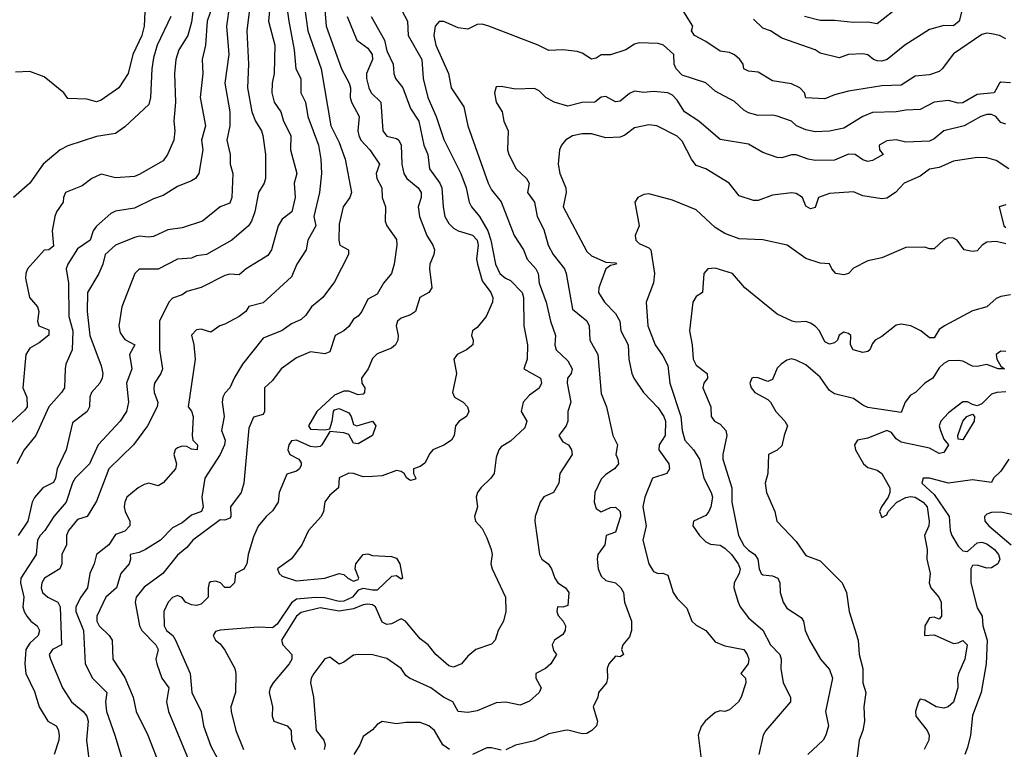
# Model space of a CAD drawing. Header units: metres. Extents: x -46681 to -43747, y -240911 to -237677.
# Tile 728 of 1056: x -45966 to -45863, y -238448 to -238372. Entities that reach past the tile are written whole.
import ezdxf

# ---------------------------------------------------------------- set-up
doc = ezdxf.new("R2010")
doc.units = ezdxf.units.M
doc.layers.add('CONTOUR_INDEX', color=1, linetype='Continuous')
doc.layers.add('CONTOUR_INTER', color=3, linetype='Continuous')

msp = doc.modelspace()

# ---------------------------------------------------------------- linework, layer by layer
at = {"layer": 'CONTOUR_INDEX'}
for points, elevation in [([(-45939.75, -238369.02), (-45940.03, -238372.02), (-45939.37, -238374.52), (-45939.44, -238377.52), (-45939.64, -238378.52), (-45939.66, -238379.52), (-45939.42, -238380.52), (-45938.74, -238381.52), (-45938.44, -238382.52), (-45937.68, -238384.02), (-45937.71, -238385.52), (-45937.06, -238388.02), (-45937.34, -238389.02), (-45937.23, -238390.52), (-45937.58, -238392.02), (-45938.6, -238392.8), (-45939, -238393.52), (-45939.7, -238396.02), (-45940.1, -238396.63), (-45942.36, -238398.02), (-45943.1, -238398.64), (-45944.1, -238398.59), (-45944.6, -238398.71), (-45947.1, -238399.98), (-45948.6, -238400.39), (-45949.1, -238400.77), (-45950.1, -238401.12), (-45950.51, -238401.52), (-45951.47, -238403.52), (-45951.47, -238406.52), (-45951.17, -238408.52), (-45951.35, -238409.02), (-45951.99, -238410.02), (-45952.08, -238410.52), (-45952.05, -238411.02), (-45951.64, -238412.02), (-45951.72, -238412.52), (-45952.74, -238414.52), (-45954.22, -238416.52), (-45956.8, -238419.02), (-45958.1, -238422.41), (-45959.07, -238424.02), (-45960.1, -238424.37), (-45961.02, -238425.52), (-45961.24, -238426.02), (-45961.24, -238427.02), (-45961.73, -238428.02), (-45961.74, -238429.02), (-45961.93, -238429.52), (-45963.55, -238430.52), (-45963.84, -238431.02), (-45963.91, -238431.52), (-45963.75, -238432.02), (-45963.19, -238432.52), (-45962.14, -238433.02), (-45961.92, -238433.52), (-45961.77, -238437.52), (-45962.7, -238438.02), (-45963.06, -238438.52), (-45962.93, -238439.02), (-45961.67, -238442.02), (-45960.72, -238443.52), (-45959.5, -238444.52), (-45959.1, -238445.02), (-45958.95, -238445.52), (-45959.13, -238447.52), (-45958.89, -238449.52)], 110), ([(-45867.09, -238370.52), (-45867.5, -238372.02), (-45868.1, -238372.49), (-45869.1, -238372.45), (-45870.6, -238372.9), (-45873.19, -238374.52), (-45875.06, -238376.02), (-45875.6, -238376.2), (-45876.1, -238376.18), (-45876.49, -238376.02), (-45877.1, -238375.53), (-45877.6, -238375.43), (-45879.1, -238375.52), (-45880.1, -238375.85), (-45882.1, -238375.37), (-45882.63, -238375.02), (-45886.1, -238373.8), (-45887.31, -238373.02), (-45888.1, -238372.75), (-45889.1, -238371.8)], 105), ([(-45950.28, -238371.52), (-45951.71, -238374.52), (-45952.1, -238375.86), (-45952.28, -238377.02), (-45952.42, -238380.02), (-45952.6, -238380.76), (-45955.1, -238383.11), (-45956.1, -238383.81), (-45958.1, -238384.14), (-45961.1, -238385.12), (-45961.89, -238385.52), (-45963.68, -238387.02), (-45965.1, -238389.02), (-45966.82, -238390.52)], 115), ([(-45929.23, -238371.52), (-45927.86, -238374.02), (-45927.6, -238375.11), (-45926.92, -238376.52), (-45926.88, -238377.52), (-45926.68, -238378.02), (-45925.93, -238379.02), (-45925.1, -238381.18), (-45924.23, -238382.52), (-45923.73, -238385.02), (-45923.29, -238386.02), (-45923.12, -238387.52), (-45922.02, -238389.02), (-45921.81, -238389.52), (-45921.69, -238391.52), (-45921.5, -238392.52), (-45921.1, -238393.25), (-45920.6, -238393.76), (-45920.1, -238394.03), (-45918.6, -238394.49), (-45918.1, -238395), (-45918.01, -238395.52), (-45918.18, -238397.02), (-45918.09, -238397.52), (-45917.6, -238399.29), (-45916.66, -238400.52), (-45916.45, -238401.02), (-45916.49, -238401.52), (-45917.15, -238403.02), (-45918.1, -238404.17), (-45918.61, -238404.52), (-45918.7, -238405.02), (-45918.52, -238405.52), (-45918.55, -238406.02), (-45919.22, -238406.52), (-45920.23, -238407.02), (-45920.56, -238407.52), (-45920.29, -238409.02), (-45920.72, -238411.02), (-45920.48, -238411.52), (-45919.6, -238412.04), (-45919.11, -238412.52), (-45918.97, -238413.02), (-45919.23, -238413.52), (-45919.99, -238414.02), (-45920.38, -238414.52), (-45920.54, -238415.52), (-45920.82, -238416.02), (-45921.6, -238416.53), (-45922.77, -238417.02), (-45923.1, -238417.42), (-45923.6, -238418.43), (-45924.1, -238418.77), (-45924.79, -238419.02), (-45924.79, -238419.52), (-45924.54, -238420.02), (-45924.6, -238420.1), (-45925.1, -238420.27), (-45925.51, -238420.02), (-45925.78, -238419.52), (-45926.1, -238419.3), (-45926.6, -238419.22), (-45928.1, -238419.77), (-45929.1, -238419.85), (-45930.1, -238419.87), (-45931.1, -238419.51), (-45931.6, -238419.5), (-45932.6, -238419.99), (-45932.69, -238421.02), (-45933.6, -238421.81), (-45934.1, -238422.48), (-45934.24, -238423.52), (-45934.5, -238424.02), (-45935.84, -238425.52), (-45936.52, -238427.02), (-45937.6, -238428.5), (-45939.09, -238429.52), (-45938.91, -238430.02), (-45938.6, -238430.32), (-45937.1, -238430.79), (-45934.1, -238430.5), (-45932.6, -238430.02), (-45932.1, -238430.13), (-45931.71, -238430.52), (-45931.1, -238430.83), (-45930.6, -238430.65), (-45930.55, -238430.52), (-45930.93, -238429.52), (-45930.85, -238429.02), (-45930.1, -238428.03), (-45929.6, -238427.97), (-45929.1, -238428.13), (-45927.1, -238428.25), (-45926.6, -238428.42), (-45926.22, -238429.02), (-45925.96, -238430.52), (-45926.1, -238430.61), (-45926.6, -238430.26), (-45927.1, -238430.33), (-45928.6, -238431.76), (-45929.1, -238431.79), (-45930.1, -238431.59), (-45930.6, -238431.77), (-45931.21, -238432.52), (-45932.1, -238432.92), (-45932.6, -238432.96), (-45934.1, -238432.59), (-45935.1, -238432.53), (-45937.1, -238432.73), (-45937.6, -238433.11), (-45939.1, -238435.34), (-45939.6, -238435.74), (-45941.1, -238435.67), (-45945.1, -238435.98), (-45945.6, -238436.12), (-45945.85, -238436.52), (-45945.59, -238437.02), (-45945.1, -238437.42), (-45944.6, -238438.08), (-45943.56, -238440.02), (-45943.46, -238440.52), (-45943.49, -238442.52), (-45943.99, -238444.02), (-45943.95, -238444.52), (-45943.47, -238446.52), (-45942.65, -238448.52)], 105), ([(-45862.6, -238395.4), (-45863.6, -238395.16), (-45864.6, -238395.21), (-45865.08, -238395.52), (-45865.6, -238396.13), (-45866.1, -238396.22), (-45866.96, -238396.02), (-45867.7, -238395.02), (-45868.1, -238394.79), (-45868.6, -238394.76), (-45869.15, -238395.02), (-45870.1, -238395.93), (-45870.6, -238395.92), (-45871.1, -238395.75), (-45873.1, -238395.78), (-45875.6, -238396.88), (-45877.1, -238397.19), (-45878.6, -238397.96), (-45879.12, -238398.52), (-45879.6, -238398.66), (-45880.45, -238398.52), (-45880.86, -238398.02), (-45881.1, -238397.5), (-45882.1, -238397.42), (-45883.6, -238396.93), (-45885.56, -238395.52), (-45888.1, -238394.98), (-45890.6, -238394.88), (-45892.1, -238394.3), (-45893.1, -238393.68), (-45895.1, -238391.81), (-45897.6, -238390.81), (-45900.1, -238390.15), (-45900.6, -238390.2), (-45901.23, -238390.52), (-45901.55, -238391.02), (-45901.11, -238393.52), (-45901.53, -238394.52), (-45901.45, -238395.02), (-45901.1, -238395.36), (-45900.1, -238395.8), (-45899.87, -238396.02), (-45899.48, -238398.52), (-45899.6, -238399.49), (-45900.37, -238401.52), (-45900.19, -238404.02), (-45899.41, -238406.02), (-45898.6, -238407.15), (-45898.1, -238408.17), (-45897.87, -238410.02), (-45896.74, -238413.52), (-45896.59, -238415.02), (-45896.3, -238416.02), (-45895.38, -238417.02), (-45894.78, -238418.02), (-45894.3, -238420.02), (-45893.54, -238421.52), (-45893.41, -238422.02), (-45893.56, -238423.02), (-45893.79, -238423.52), (-45894.1, -238423.93), (-45895.39, -238424.52), (-45895.46, -238425.02), (-45894.77, -238426.02), (-45894.1, -238426.71), (-45893.6, -238426.95), (-45892.6, -238427.04), (-45892.1, -238427.37), (-45891.41, -238428.02), (-45890.7, -238429.02), (-45890.49, -238429.52), (-45890.58, -238430.02), (-45891.11, -238431.02), (-45891.16, -238431.52), (-45890.69, -238433.02), (-45890.49, -238433.52), (-45889.6, -238434.67), (-45888.1, -238435.97), (-45887.32, -238437.52), (-45886.34, -238438.52), (-45886.18, -238439.02), (-45886.21, -238440.02), (-45885.96, -238441.52), (-45885.2, -238443.02), (-45885.19, -238443.52), (-45887.79, -238446.52), (-45888.06, -238447.02), (-45888.52, -238449.02)], 100), ([(-45862.6, -238391.31), (-45863.28, -238391.52), (-45862.8, -238393.52), (-45862.6, -238393.67)], 100), ([(-45861.1, -238424.01), (-45863.1, -238423.57), (-45864.1, -238423.61), (-45864.6, -238423.79), (-45864.83, -238424.02), (-45864.78, -238424.52), (-45864.39, -238425.02), (-45862.02, -238427.02)], 95)]:
    msp.add_lwpolyline(points, dxfattribs=dict(at, elevation=elevation))
at = {"layer": 'CONTOUR_INTER'}
for points, elevation in [([(-45938.65, -238366.52), (-45937.88, -238372.02), (-45937.34, -238375.02), (-45937.14, -238377.02), (-45936.64, -238378.02), (-45936.62, -238379.52), (-45936.14, -238380.52), (-45935.91, -238382.02), (-45934.76, -238385.02), (-45934.52, -238386.52), (-45934.45, -238388.02), (-45934.68, -238390.02), (-45935.28, -238392.52), (-45935.07, -238393.52), (-45935.88, -238395.02), (-45936.06, -238396.02), (-45937.05, -238397.52), (-45937.6, -238398.88), (-45940.6, -238401.61), (-45942.1, -238401.98), (-45942.39, -238402.52), (-45943.11, -238403.02), (-45944.6, -238403.84), (-45945.15, -238404.02), (-45946.1, -238404.66), (-45947.1, -238404.37), (-45947.6, -238404.44), (-45948.1, -238405), (-45947.86, -238406.02), (-45947.72, -238407.52), (-45948.47, -238412.52), (-45948.1, -238412.96), (-45947.94, -238413.52), (-45948.05, -238415.52), (-45947.98, -238416.02), (-45947.47, -238416.52), (-45947.53, -238417.02), (-45948.1, -238416.95), (-45948.6, -238416.67), (-45949.1, -238416.66), (-45949.6, -238416.84), (-45949.83, -238417.02), (-45949.96, -238417.52), (-45949.69, -238418.52), (-45949.81, -238419.02), (-45951.1, -238420.51), (-45951.6, -238420.83), (-45952.6, -238420.55), (-45953.1, -238420.67), (-45953.73, -238421.02), (-45954.89, -238422.02), (-45955.13, -238422.52), (-45955.17, -238423.02), (-45955.09, -238423.52), (-45954.59, -238424.52), (-45954.6, -238425.02), (-45955.1, -238425.59), (-45956.1, -238425.93), (-45956.79, -238427.02), (-45958.1, -238428.02), (-45958.34, -238429.02), (-45958.8, -238430.02), (-45959.05, -238431.52), (-45959.75, -238432.52), (-45960.26, -238433.52), (-45960.26, -238434.02), (-45959.45, -238436.02), (-45959.28, -238439.52), (-45958.52, -238441.02), (-45957.02, -238442.52), (-45957.14, -238443.52), (-45957.04, -238444.52), (-45956.16, -238447.02), (-45954.67, -238452.02)], 109), ([(-45934.5, -238366.02), (-45933.98, -238372.52), (-45932.36, -238377.02), (-45931.54, -238378.52), (-45931.43, -238379.02), (-45931.46, -238380.02), (-45931.32, -238380.52), (-45930.52, -238382.02), (-45930.64, -238383.52), (-45930.55, -238384.02), (-45930.33, -238384.52), (-45929.37, -238385.52), (-45928.37, -238387.02), (-45928.73, -238388.02), (-45928.66, -238388.52), (-45928.12, -238389.52), (-45928.1, -238390.52), (-45927.75, -238391.52), (-45927.76, -238393.02), (-45927.59, -238393.52), (-45926.6, -238394.93), (-45926.55, -238395.52), (-45926.84, -238397.52), (-45927.11, -238398.52), (-45927.94, -238399.52), (-45928.6, -238400.69), (-45929.6, -238401.22), (-45930.23, -238402.52), (-45930.6, -238403), (-45931.1, -238403.32), (-45931.6, -238404.08), (-45932.1, -238404.52), (-45933.03, -238405.02), (-45933.6, -238406.73), (-45934.1, -238406.96), (-45935.6, -238406.73), (-45937.1, -238407.37), (-45938.7, -238408.52), (-45939.6, -238409.74), (-45940.46, -238410.52), (-45940.43, -238413.02), (-45940.6, -238413.33), (-45941.6, -238413.62), (-45942.1, -238414.77), (-45942.6, -238420.52), (-45942.88, -238421.52), (-45944.01, -238423.02), (-45943.99, -238424.02), (-45944.1, -238424.23), (-45944.6, -238424.43), (-45945.1, -238424.38), (-45947.96, -238426.52), (-45948.6, -238427.3), (-45949.6, -238428.1), (-45951.12, -238430.02), (-45953.1, -238431.47), (-45953.91, -238432.52), (-45954.03, -238433.02), (-45953.59, -238435.52), (-45953.33, -238436.02), (-45951.85, -238437.52), (-45951.6, -238438.02), (-45951.86, -238439.02), (-45951.74, -238439.52), (-45951.22, -238441.02), (-45950.5, -238442.02), (-45950.74, -238443.52), (-45950.54, -238444.52), (-45947.61, -238451.52)], 107), ([(-45943.81, -238368.02), (-45944.45, -238372.52), (-45944.18, -238375.52), (-45944.63, -238378.52), (-45944.08, -238381.52), (-45944.1, -238383.02), (-45944.4, -238384.52), (-45944.04, -238386.02), (-45944.04, -238387.02), (-45943.76, -238388.02), (-45943.89, -238390.52), (-45944.1, -238391.12), (-45945.1, -238391.51), (-45946.97, -238393.02), (-45949.1, -238393.72), (-45950.6, -238393.92), (-45952.1, -238394.61), (-45952.6, -238394.7), (-45953.6, -238394.6), (-45954.1, -238394.72), (-45956.1, -238395.52), (-45957.18, -238396.52), (-45957.41, -238397.52), (-45957.85, -238398.52), (-45959.05, -238400.52), (-45959.06, -238402.52), (-45958.79, -238405.02), (-45957.6, -238408.21), (-45957.44, -238409.02), (-45957.48, -238409.52), (-45957.75, -238410.02), (-45958.6, -238411.02), (-45958.78, -238411.52), (-45958.83, -238412.52), (-45959.07, -238413.02), (-45960.6, -238414.19), (-45961.29, -238417.02), (-45962.23, -238419.02), (-45962.39, -238420.02), (-45962.6, -238420.48), (-45963.72, -238421.02), (-45964.6, -238422.04), (-45964.84, -238422.52), (-45965.31, -238424.52), (-45966.32, -238426.02)], 112), ([(-45941.8, -238369.02), (-45942.3, -238373.02), (-45942.12, -238376.52), (-45942.22, -238379.02), (-45941.79, -238381.52), (-45941.38, -238382.52), (-45940.76, -238383.52), (-45940.63, -238384.02), (-45940.34, -238386.02), (-45940.34, -238388.52), (-45940.48, -238389.02), (-45941.06, -238390.02), (-45941.46, -238392.02), (-45941.81, -238393.02), (-45942.12, -238393.52), (-45943.87, -238395.02), (-45946.54, -238396.52), (-45947.6, -238396.66), (-45948.1, -238396.92), (-45949.6, -238397), (-45951.6, -238398.05), (-45953.6, -238398.05), (-45954.05, -238398.52), (-45955.43, -238402.02), (-45955.74, -238404.02), (-45955.6, -238404.75), (-45955.1, -238405.45), (-45954.06, -238406.02), (-45954.63, -238407.02), (-45954.38, -238408.52), (-45954.94, -238410.02), (-45954.73, -238412.02), (-45954.93, -238413.02), (-45955.59, -238414.02), (-45957.91, -238416.52), (-45958.82, -238418.52), (-45960.32, -238420.02), (-45960.6, -238420.5), (-45961.27, -238422.52), (-45962.58, -238424.02), (-45963.53, -238425.52), (-45963.99, -238426.02), (-45964.27, -238426.52), (-45964.42, -238428.02), (-45966.04, -238430.52), (-45966.06, -238431.02), (-45965.73, -238432.52), (-45965.82, -238433.52), (-45965.67, -238434.02), (-45965.41, -238434.52), (-45964.99, -238435.02), (-45964.32, -238435.52), (-45964.06, -238436.02), (-45964.2, -238436.52), (-45965.1, -238437.34), (-45965.51, -238438.02), (-45965.62, -238439.52), (-45965.51, -238440.52), (-45964.6, -238442.42), (-45964.1, -238444.02), (-45963.21, -238445.52), (-45962.34, -238446.02), (-45962.1, -238446.41), (-45962, -238447.02), (-45962.03, -238447.52), (-45962.54, -238449.02)], 111), ([(-45945.93, -238370.52), (-45946.48, -238372.02), (-45946.64, -238374.52), (-45946.99, -238376.02), (-45946.93, -238377.52), (-45947.21, -238380.02), (-45946.64, -238383.02), (-45947.05, -238384.52), (-45946.94, -238385.52), (-45947.34, -238388.02), (-45947.7, -238388.52), (-45948.1, -238388.77), (-45949.6, -238389.37), (-45951.1, -238390.32), (-45952.1, -238390.66), (-45954.1, -238391.64), (-45956.1, -238391.95), (-45956.6, -238392.21), (-45958.1, -238393.53), (-45958.45, -238394.02), (-45958.76, -238395.02), (-45960.1, -238395.94), (-45961.11, -238397.52), (-45961.28, -238398.02), (-45961.03, -238399.52), (-45960.98, -238403.02), (-45960.57, -238404.52), (-45960.63, -238406.52), (-45961.3, -238408.02), (-45961.39, -238408.52), (-45961.46, -238410.52), (-45961.75, -238411.02), (-45963.1, -238412.52), (-45964.47, -238415.52), (-45965.69, -238417.02), (-45966.47, -238418.52)], 113), ([(-45936.23, -238370.52), (-45935.89, -238373.02), (-45934.5, -238377.02), (-45933.48, -238383.02), (-45932.6, -238384.75), (-45931.97, -238386.52), (-45931.31, -238390.02), (-45931.49, -238390.52), (-45932.18, -238391.52), (-45932.6, -238393.34), (-45932.64, -238395.02), (-45932.55, -238395.52), (-45931.63, -238396.02), (-45931.61, -238396.52), (-45933.1, -238399.38), (-45934.32, -238401.02), (-45935.51, -238402.02), (-45936.1, -238402.89), (-45936.6, -238403.34), (-45937.6, -238403.81), (-45938.6, -238404.51), (-45940.6, -238405.29), (-45942.74, -238408.02), (-45943.6, -238409.42), (-45944.08, -238410.52), (-45944.6, -238411.09), (-45944.83, -238411.52), (-45944.88, -238412.02), (-45944.68, -238413.52), (-45944.95, -238415.02), (-45944.58, -238416.02), (-45944.65, -238416.52), (-45945.11, -238417.52), (-45946.73, -238420.02), (-45947.04, -238422.02), (-45946.88, -238423.02), (-45947.06, -238423.52), (-45948.1, -238423.9), (-45949.1, -238424.72), (-45950.1, -238425.24), (-45951.37, -238426.52), (-45952.93, -238427.52), (-45953.6, -238427.82), (-45954.57, -238428.02), (-45954.51, -238428.52), (-45954.67, -238429.02), (-45955.52, -238430.02), (-45955.98, -238431.52), (-45957.12, -238432.52), (-45958.04, -238434.52), (-45958.04, -238435.02), (-45957.8, -238435.52), (-45956.77, -238436.52), (-45956.45, -238437.02), (-45956.38, -238439.02), (-45955.1, -238440.94), (-45954.25, -238443.02), (-45953.93, -238444.52), (-45952.69, -238447.02), (-45951.34, -238450.52)], 108), ([(-45926.22, -238370.52), (-45925.44, -238372.02), (-45925.35, -238373.52), (-45923.92, -238376.02), (-45923.8, -238378.02), (-45923.3, -238380.02), (-45922.43, -238382.02), (-45921.6, -238384.45), (-45919.83, -238388.02), (-45919.28, -238389.52), (-45918.94, -238391.02), (-45918.72, -238391.52), (-45917.87, -238392.52), (-45916.98, -238394.02), (-45916.66, -238395.02), (-45916.18, -238397.52), (-45915.72, -238398.52), (-45915.12, -238399.02), (-45914.6, -238399.24), (-45913.39, -238400.52), (-45913.23, -238401.02), (-45913.22, -238404.02), (-45912.84, -238406.02), (-45912.85, -238407.52), (-45913.2, -238408.52), (-45911.45, -238409.52), (-45911.35, -238410.02), (-45911.6, -238410.56), (-45912.6, -238411.28), (-45913.27, -238412.02), (-45913.48, -238413.02), (-45912.91, -238414.02), (-45913.1, -238414.72), (-45914.6, -238416.11), (-45915.6, -238416.71), (-45915.84, -238417.02), (-45916.1, -238417.85), (-45916.31, -238419.52), (-45916.67, -238420.02), (-45917.73, -238421.02), (-45918.08, -238421.52), (-45918.21, -238422.02), (-45918.09, -238423.02), (-45918.4, -238424.02), (-45918.29, -238424.52), (-45917.6, -238425.29), (-45917.1, -238426.27), (-45916.64, -238427.52), (-45916.55, -238428.02), (-45916.68, -238429.02), (-45916.52, -238429.52), (-45915.13, -238432.52), (-45915.09, -238434.02), (-45915.36, -238435.02), (-45915.89, -238436.02), (-45916.22, -238437.02), (-45916.6, -238437.45), (-45918.26, -238438.02), (-45919.1, -238438.71), (-45919.77, -238439.52), (-45920.6, -238439.88), (-45921.1, -238439.73), (-45922.45, -238438.52), (-45923.26, -238437.52), (-45924.1, -238436.88), (-45925.65, -238435.02), (-45926.1, -238434.8), (-45927.1, -238435.3), (-45927.6, -238435.37), (-45928.1, -238435.13), (-45928.8, -238433.52), (-45929.1, -238433.33), (-45929.6, -238433.24), (-45930.1, -238433.31), (-45931.1, -238433.74), (-45932.6, -238433.98), (-45934.6, -238433.62), (-45936.6, -238434.11), (-45937.1, -238434.52), (-45938.65, -238437.02), (-45938.52, -238437.52), (-45937.58, -238438.52), (-45937.58, -238439.02), (-45937.84, -238439.52), (-45939.54, -238441.52), (-45939.86, -238442.02), (-45939.95, -238442.52), (-45939.61, -238444.02), (-45939.63, -238445.02), (-45939.46, -238445.52), (-45938.06, -238446.02), (-45937.65, -238446.52), (-45937.62, -238447.52), (-45937.24, -238448.52)], 104), ([(-45862.6, -238373.87), (-45863.27, -238373.52), (-45864.1, -238373.33), (-45864.6, -238373.28), (-45865.1, -238373.42), (-45868.1, -238375.45), (-45869.26, -238377.02), (-45869.6, -238377.29), (-45870.6, -238377.65), (-45872.1, -238377.8), (-45873.6, -238378.72), (-45875.6, -238378.81), (-45879.1, -238379.36), (-45880.6, -238379.74), (-45881.6, -238380.17), (-45883.6, -238380.05), (-45883.74, -238379.52), (-45884.23, -238379.02), (-45885.1, -238378.59), (-45887.1, -238378.29), (-45888.6, -238377.36), (-45889.6, -238377.25), (-45890.1, -238377.02), (-45890.17, -238376.52), (-45890.51, -238376.02), (-45891.1, -238375.55), (-45891.6, -238375.31), (-45892.6, -238375.15), (-45894.1, -238374.13), (-45895.28, -238373.52), (-45895.6, -238373.02), (-45895.45, -238372.52), (-45896.6, -238370.74)], 104), ([(-45947.99, -238371.02), (-45948.1, -238372.12), (-45948.49, -238373.52), (-45949.45, -238375.02), (-45949.76, -238376.02), (-45949.89, -238377.52), (-45949.79, -238380.52), (-45949.97, -238382.52), (-45949.86, -238383.52), (-45949.97, -238384.52), (-45950.64, -238386.02), (-45951.1, -238386.69), (-45953.6, -238388.1), (-45954.1, -238388.31), (-45956.1, -238388.47), (-45957.6, -238388.08), (-45958.58, -238388.52), (-45959.6, -238389.32), (-45961.33, -238390.02), (-45961.57, -238390.52), (-45961.58, -238391.02), (-45962.29, -238392.02), (-45962.47, -238392.52), (-45962.73, -238394.02), (-45962.6, -238395.64), (-45963.1, -238396.02), (-45963.6, -238396.06), (-45965.34, -238398.02), (-45965.52, -238398.52), (-45965.53, -238399.02), (-45965.13, -238401.02), (-45964.3, -238402.02), (-45964.16, -238402.52), (-45964.27, -238403.52), (-45964.13, -238404.02), (-45963.1, -238404.44), (-45963.1, -238404.99), (-45964.1, -238405.79), (-45965.1, -238406.34), (-45965.5, -238407.02), (-45965.83, -238410.52), (-45965.41, -238411.52), (-45965.37, -238412.52), (-45965.6, -238412.88), (-45967.4, -238414.52)], 114), ([(-45953.01, -238371.02), (-45953.09, -238372.52), (-45953.34, -238373.52), (-45954.29, -238375.52), (-45954.76, -238377.52), (-45955.74, -238379.02), (-45957.6, -238380.32), (-45958.1, -238380.48), (-45959.1, -238380.21), (-45961.1, -238380.14), (-45961.52, -238379.52), (-45963.6, -238377.85), (-45965.1, -238377.29), (-45966.6, -238377.37)], 116), ([(-45931.75, -238371.52), (-45930.74, -238374.02), (-45929.6, -238374.86), (-45929.15, -238375.52), (-45929.12, -238376.02), (-45929.73, -238377.52), (-45929.73, -238378.02), (-45929.5, -238379.02), (-45929.26, -238379.52), (-45928.22, -238380.52), (-45928.01, -238383.52), (-45927.6, -238384.1), (-45926.6, -238384.33), (-45926.33, -238384.52), (-45926.08, -238385.02), (-45926.01, -238387.02), (-45925.82, -238388.02), (-45925.49, -238388.52), (-45924.3, -238389.52), (-45923.98, -238390.02), (-45923.98, -238390.52), (-45924.31, -238391.52), (-45924.16, -238392.52), (-45923.41, -238394.52), (-45922.78, -238395.52), (-45922.61, -238396.02), (-45922.65, -238396.52), (-45923.08, -238397.52), (-45923.13, -238398.02), (-45922.87, -238400.02), (-45923.19, -238400.52), (-45924.15, -238401.02), (-45924.59, -238402.52), (-45925.1, -238402.87), (-45926.1, -238403.22), (-45926.47, -238403.52), (-45926.63, -238404.02), (-45926.42, -238405.02), (-45926.44, -238405.52), (-45926.69, -238406.02), (-45927.1, -238406.36), (-45928.6, -238406.94), (-45929.1, -238407.45), (-45929.57, -238408.52), (-45930.27, -238409.52), (-45930.23, -238410.02), (-45929.92, -238410.52), (-45929.96, -238411.02), (-45930.1, -238411.19), (-45930.6, -238411.27), (-45931.6, -238410.89), (-45932.1, -238410.88), (-45933.1, -238411.3), (-45934.96, -238413.02), (-45935.82, -238414.52), (-45935.6, -238414.86), (-45934.1, -238414.95), (-45933.6, -238414.84), (-45933.33, -238414.02), (-45933.21, -238413.02), (-45933.1, -238412.83), (-45932.6, -238412.69), (-45931.6, -238413.15), (-45931.33, -238413.52), (-45931.1, -238414.38), (-45930.76, -238414.52), (-45929.1, -238414.03), (-45928.76, -238414.52), (-45929.1, -238415.53), (-45930.6, -238416.39), (-45931.1, -238416.32), (-45931.6, -238415.41), (-45932.1, -238415.24), (-45933.6, -238415.11), (-45934.44, -238416.52), (-45934.6, -238416.67), (-45935.1, -238416.76), (-45935.6, -238416.67), (-45937.1, -238416.01), (-45937.6, -238416.09), (-45937.9, -238416.52), (-45938, -238417.02), (-45937.8, -238417.52), (-45936.84, -238418.02), (-45936.6, -238418.39), (-45936.6, -238418.66), (-45936.76, -238419.02), (-45937.1, -238419.28), (-45938.1, -238419.59), (-45938.89, -238421.52), (-45939, -238422.52), (-45939.6, -238423.45), (-45940.26, -238424.02), (-45941.1, -238425.06), (-45941.6, -238426.17), (-45942.17, -238428.02), (-45942.31, -238429.02), (-45942.6, -238429.56), (-45943.5, -238430.02), (-45943.61, -238431.02), (-45944.1, -238431.51), (-45944.6, -238431.49), (-45945.07, -238431.02), (-45945.6, -238430.83), (-45946.1, -238430.91), (-45946.25, -238431.02), (-45946.37, -238431.52), (-45946.35, -238432.52), (-45947.1, -238433.26), (-45947.6, -238433.38), (-45948.1, -238433.31), (-45948.73, -238433.02), (-45949.1, -238432.53), (-45949.6, -238432.34), (-45950.1, -238432.55), (-45950.58, -238433.02), (-45951.02, -238434.02), (-45950.98, -238435.52), (-45950.75, -238436.02), (-45950.07, -238436.52), (-45949.79, -238437.02), (-45948.26, -238440.52), (-45948.09, -238442.52), (-45947.11, -238444.52), (-45946.86, -238446.02), (-45946.1, -238448.15), (-45944.82, -238450.52)], 106), ([(-45874.49, -238371.02), (-45876.1, -238372.28), (-45877.1, -238372.13), (-45878.6, -238372.16), (-45880.6, -238371.95), (-45882.1, -238371.94), (-45883.72, -238371.52)], 106), ([(-45862.1, -238378.5), (-45863.1, -238378.43), (-45863.27, -238378.52), (-45863.82, -238379.52), (-45865.6, -238379.72), (-45867.1, -238380.59), (-45867.6, -238380.62), (-45868.6, -238380.33), (-45870.1, -238380.51), (-45871.6, -238381.29), (-45873.1, -238381.35), (-45874.1, -238381.54), (-45876.6, -238381.61), (-45877.6, -238382.01), (-45879.6, -238383.24), (-45881.1, -238383.58), (-45882.6, -238383.63), (-45883.6, -238383.43), (-45884.56, -238383.02), (-45885.1, -238382.52), (-45886.6, -238381.98), (-45887.1, -238381.89), (-45888.6, -238381.93), (-45889.6, -238381.62), (-45890.1, -238381.34), (-45891.1, -238380.44), (-45893.1, -238379.35), (-45894.1, -238378.48), (-45896.6, -238377.69), (-45897.22, -238377.02), (-45897.41, -238376.52), (-45897.47, -238375.52), (-45898.54, -238374.52), (-45899.1, -238374.34), (-45901.1, -238374.3), (-45901.6, -238374.41), (-45902.51, -238375.02), (-45904.1, -238375.53), (-45905.1, -238375.55), (-45905.6, -238375.88), (-45906.1, -238376.01), (-45907.1, -238375.37), (-45907.6, -238375.21), (-45909.1, -238375.02), (-45910.6, -238375.1), (-45911.72, -238374.52), (-45916.88, -238372.52), (-45917.6, -238372.34), (-45918.1, -238372.35), (-45919.1, -238372.86), (-45920.1, -238372.72), (-45921.6, -238372.06), (-45922.1, -238372.06), (-45922.54, -238372.52), (-45922.66, -238373.52), (-45922.44, -238374.52), (-45921.11, -238377.52), (-45920.86, -238379.02), (-45919.5, -238381.02), (-45919.09, -238383.02), (-45916.95, -238389.02), (-45916.6, -238389.71), (-45915.6, -238391), (-45914.23, -238394.52), (-45913.25, -238396.02), (-45912.85, -238397.02), (-45911.95, -238398.02), (-45911.69, -238398.52), (-45911.61, -238399.52), (-45910.88, -238401.52), (-45910.42, -238403.52), (-45909.9, -238405.02), (-45909.95, -238406.02), (-45909.8, -238406.52), (-45908.6, -238407.7), (-45908.12, -238408.52), (-45908.24, -238409.02), (-45908.61, -238409.52), (-45908.66, -238410.02), (-45908.26, -238412.02), (-45908.6, -238413.02), (-45908.59, -238414.02), (-45908.77, -238414.52), (-45909.54, -238415.52), (-45909.1, -238416.2), (-45908.53, -238416.52), (-45908.19, -238417.02), (-45908.14, -238417.52), (-45909.42, -238419.52), (-45909.54, -238420.52), (-45910.1, -238421.51), (-45911.1, -238421.98), (-45911.49, -238422.52), (-45912.02, -238424.02), (-45912.06, -238424.52), (-45911.58, -238428.02), (-45911.31, -238428.52), (-45910.67, -238429.02), (-45910.29, -238429.52), (-45909.96, -238430.52), (-45909.63, -238431.02), (-45908.85, -238431.52), (-45908.5, -238432.02), (-45908.6, -238433.37), (-45909.1, -238433.56), (-45909.67, -238433.52), (-45909.75, -238434.02), (-45909.6, -238434.42), (-45909.09, -238435.02), (-45908.84, -238435.52), (-45908.88, -238436.02), (-45909.1, -238436.42), (-45909.99, -238437.02), (-45910.25, -238437.52), (-45910.1, -238438.11), (-45909.77, -238438.52), (-45910.39, -238439.52), (-45910.95, -238440.02), (-45911.95, -238440.52), (-45911.94, -238441.02), (-45911.38, -238442.02), (-45911.59, -238442.52), (-45912.6, -238443.44), (-45913.6, -238443.84), (-45915.1, -238443.54), (-45916.1, -238443.6), (-45918.1, -238444.44), (-45919.1, -238444.61), (-45920.1, -238444.53), (-45920.68, -238443.52), (-45921.66, -238443.02), (-45922.98, -238442.02), (-45925.23, -238441.02), (-45925.6, -238440.75), (-45926.11, -238440.02), (-45927.6, -238438.95), (-45929.1, -238438.57), (-45930.6, -238438.52), (-45931.1, -238438.6), (-45932.1, -238439.35), (-45932.6, -238439.54), (-45933.6, -238438.82), (-45934.1, -238438.98), (-45935.26, -238440.52), (-45935.55, -238441.02), (-45935.61, -238441.52), (-45935.3, -238443.02), (-45935.03, -238446.52), (-45934.21, -238447.52), (-45934.06, -238448.02), (-45934.18, -238448.52)], 103), ([(-45862.6, -238382.83), (-45863.1, -238382.67), (-45863.65, -238382.02), (-45864.1, -238381.82), (-45864.6, -238381.81), (-45865.2, -238382.02), (-45866.98, -238383.02), (-45869.1, -238383.52), (-45870.1, -238384.38), (-45870.6, -238384.61), (-45873.1, -238384.71), (-45874.1, -238384.49), (-45875.1, -238384.57), (-45875.9, -238385.02), (-45875.87, -238385.52), (-45875.47, -238386.02), (-45876.6, -238386.63), (-45877.1, -238386.75), (-45877.6, -238386.59), (-45878.43, -238386.02), (-45879.1, -238385.97), (-45880.6, -238386.62), (-45882.6, -238386.64), (-45883.36, -238386.52), (-45884.6, -238386.06), (-45885.1, -238386.06), (-45886.1, -238386.36), (-45886.6, -238386.33), (-45888.1, -238385.81), (-45889.6, -238384.92), (-45892.6, -238384.43), (-45894.85, -238382.52), (-45896.34, -238381.52), (-45897.1, -238380.3), (-45897.6, -238379.79), (-45898.1, -238379.54), (-45899.6, -238379.39), (-45900.6, -238379.5), (-45901.6, -238379.36), (-45902.1, -238379.59), (-45903.1, -238380.42), (-45903.6, -238380.47), (-45904.6, -238379.93), (-45905.1, -238380), (-45905.74, -238380.52), (-45907.1, -238380.56), (-45908.6, -238380.93), (-45910.02, -238380.52), (-45910.91, -238380.02), (-45911.6, -238379.33), (-45912.1, -238379.08), (-45914.1, -238379.14), (-45915.6, -238378.88), (-45916.1, -238378.91), (-45916.28, -238379.52), (-45916.12, -238380.52), (-45915.47, -238381.52), (-45915.32, -238382.52), (-45914.87, -238383.52), (-45914.91, -238385.52), (-45914.77, -238386.02), (-45914.02, -238387.52), (-45912.94, -238388.52), (-45912.66, -238389.02), (-45912.83, -238390.02), (-45912.08, -238391.02), (-45911.81, -238392.52), (-45911.1, -238393.9), (-45910.65, -238395.52), (-45910.13, -238396.52), (-45908.95, -238398.02), (-45908.75, -238398.52), (-45908.1, -238402.27), (-45906.6, -238403.49), (-45906.34, -238404.02), (-45906.28, -238405.52), (-45905.45, -238407.02), (-45905.1, -238411.13), (-45904.52, -238412.52), (-45903.88, -238415.52), (-45903.39, -238416.52), (-45903.55, -238417.52), (-45903.33, -238418.02), (-45903.28, -238418.52), (-45903.68, -238419.02), (-45904.6, -238419.62), (-45905.1, -238420.13), (-45905.74, -238421.52), (-45905.82, -238422.52), (-45905.6, -238423.21), (-45905.1, -238423.56), (-45904.1, -238423.1), (-45903.6, -238423.06), (-45903.1, -238423.52), (-45903.07, -238424.02), (-45903.6, -238425.7), (-45904.55, -238426.02), (-45904.71, -238427.02), (-45905.43, -238428.02), (-45905.5, -238428.52), (-45905.39, -238429.52), (-45905.1, -238430.31), (-45904.6, -238430.77), (-45903.6, -238431.01), (-45903.01, -238431.52), (-45902.74, -238432.02), (-45902.65, -238433.02), (-45901.9, -238435.02), (-45901.89, -238436.02), (-45902.1, -238436.69), (-45902.82, -238437.52), (-45902.95, -238438.02), (-45902.73, -238438.52), (-45903.1, -238438.77), (-45903.6, -238438.72), (-45904.28, -238439.52), (-45904.46, -238440.02), (-45904.42, -238441.02), (-45904.54, -238441.52), (-45905.38, -238442.52), (-45905.45, -238443.02), (-45905.93, -238444.02), (-45905.46, -238445.52), (-45905.59, -238446.02), (-45906.06, -238446.52), (-45906.6, -238446.84), (-45907.1, -238446.86), (-45908.6, -238446.47), (-45908.9, -238446.52), (-45910.6, -238446.85), (-45912.1, -238447.6), (-45914.1, -238448.05), (-45915.1, -238448.53)], 102), ([(-45862.29, -238387.52), (-45863.6, -238386.66), (-45864.6, -238386.36), (-45865.6, -238386.32), (-45868.1, -238386.72), (-45869.6, -238387.39), (-45870.6, -238387.57), (-45871.6, -238388.28), (-45873.28, -238389.02), (-45874.18, -238390.02), (-45875.1, -238390.6), (-45875.6, -238390.66), (-45877.6, -238390.34), (-45878.6, -238389.95), (-45881.1, -238390.1), (-45882.25, -238390.52), (-45882.6, -238391.58), (-45883.1, -238391.71), (-45883.6, -238391.44), (-45883.95, -238390.52), (-45884.6, -238390.11), (-45885.1, -238390.05), (-45887.1, -238390.3), (-45888.6, -238390.85), (-45889.1, -238390.85), (-45890.6, -238390.35), (-45891.65, -238389.02), (-45894.08, -238387.52), (-45895.1, -238387.17), (-45895.61, -238386.52), (-45896.6, -238384.61), (-45897.1, -238384.09), (-45899.25, -238383.02), (-45900.1, -238382.89), (-45901.6, -238383.2), (-45902.6, -238383.97), (-45903.1, -238384.19), (-45904.6, -238384.25), (-45906.1, -238383.86), (-45907.1, -238383.86), (-45908.1, -238384.07), (-45908.85, -238384.52), (-45909.27, -238385.02), (-45909.45, -238385.52), (-45909.6, -238387.02), (-45909.42, -238388.02), (-45908.79, -238389.52), (-45908.75, -238390.02), (-45909.08, -238391.52), (-45906.6, -238396.19), (-45906.1, -238396.66), (-45904.6, -238397.33), (-45903.6, -238397.39), (-45903.48, -238397.52), (-45904.1, -238397.66), (-45904.6, -238398.04), (-45905.34, -238400.02), (-45905.36, -238400.52), (-45904.73, -238401.52), (-45903.6, -238402.72), (-45903.14, -238403.52), (-45903.02, -238404.52), (-45902.26, -238406.02), (-45902.19, -238407.52), (-45901.88, -238409.02), (-45901.65, -238409.52), (-45900.65, -238411.02), (-45899.1, -238412.62), (-45898.5, -238413.52), (-45898.33, -238414.02), (-45898.38, -238415.52), (-45899.01, -238416.52), (-45899.05, -238417.02), (-45897.99, -238418.52), (-45897.9, -238419.02), (-45898.18, -238419.52), (-45899.69, -238420.02), (-45900.51, -238422.02), (-45900.71, -238423.02), (-45900.36, -238425.02), (-45900.71, -238426.52), (-45900.1, -238429.02), (-45899.6, -238429.82), (-45899.1, -238430.04), (-45898.6, -238429.99), (-45898.1, -238430.19), (-45897.53, -238432.02), (-45897.1, -238432.65), (-45896.1, -238433.67), (-45895.57, -238435.02), (-45895.1, -238435.46), (-45894.1, -238436.02), (-45893.1, -238437.21), (-45892.1, -238437.63), (-45890.1, -238438), (-45889.74, -238438.52), (-45889.59, -238439.02), (-45889.66, -238439.52), (-45890.43, -238440.52), (-45889.92, -238441.02), (-45889.88, -238441.52), (-45890.39, -238443.02), (-45890.67, -238443.52), (-45891.6, -238444.33), (-45892.1, -238444.52), (-45892.6, -238444.46), (-45893.1, -238444.62), (-45894.16, -238445.52), (-45894.6, -238446.1), (-45894.89, -238447.02), (-45894.6, -238449.52)], 101), ([(-45862.1, -238400.74), (-45863.1, -238400.93), (-45863.6, -238401.15), (-45864.6, -238402.02), (-45866.1, -238402.45), (-45869.03, -238404.02), (-45869.6, -238404.39), (-45870.1, -238405.27), (-45870.6, -238405.27), (-45871.52, -238404.52), (-45872.57, -238404.02), (-45873.6, -238403.85), (-45874.1, -238403.93), (-45875.6, -238405.12), (-45876.31, -238405.52), (-45876.6, -238405.86), (-45876.86, -238406.52), (-45877.1, -238406.7), (-45877.6, -238406.81), (-45878.63, -238406.52), (-45878.91, -238406.02), (-45878.88, -238405.02), (-45879.1, -238404.82), (-45879.6, -238404.68), (-45880.1, -238404.99), (-45880.27, -238405.52), (-45880.6, -238405.79), (-45881.1, -238405.92), (-45881.6, -238405.68), (-45882.15, -238404.52), (-45882.6, -238404.04), (-45883.1, -238403.73), (-45883.6, -238403.54), (-45884.6, -238403.63), (-45885.03, -238403.52), (-45886.6, -238402.79), (-45889.99, -238400.02), (-45891.28, -238398.52), (-45893.1, -238397.94), (-45893.88, -238398.02), (-45894.3, -238398.52), (-45894.43, -238400.52), (-45895.1, -238400.93), (-45895.47, -238401.52), (-45895.82, -238404.52), (-45895.55, -238406.02), (-45895.44, -238407.52), (-45895.1, -238408.13), (-45893.95, -238409.02), (-45893.92, -238409.52), (-45894.29, -238410.02), (-45894.4, -238410.52), (-45893.56, -238412.52), (-45893.53, -238413.52), (-45893.2, -238414.02), (-45892.6, -238414.34), (-45891.99, -238415.02), (-45891.89, -238415.52), (-45892.32, -238417.52), (-45892.31, -238418.02), (-45891.37, -238421.02), (-45891.37, -238422.52), (-45890.66, -238426.02), (-45890.1, -238427.07), (-45889.6, -238427.59), (-45888.94, -238428.02), (-45888.65, -238428.52), (-45888.49, -238429.52), (-45888.27, -238430.02), (-45888.1, -238430.16), (-45887.1, -238430.26), (-45886.55, -238430.52), (-45886.32, -238431.02), (-45886.28, -238432.02), (-45885.98, -238433.02), (-45885.6, -238433.65), (-45884.1, -238434.63), (-45883.85, -238435.02), (-45883.67, -238436.02), (-45883.21, -238437.02), (-45882.06, -238439.02), (-45881.1, -238440.11), (-45880.81, -238441.02), (-45881.52, -238444.52), (-45881.23, -238446.02), (-45881.48, -238447.02), (-45881.79, -238447.52), (-45883.38, -238449.02)], 99), ([(-45862.6, -238406.71), (-45863.1, -238406.67), (-45863.61, -238407.02), (-45863.55, -238407.52), (-45863.1, -238408.25), (-45862.74, -238408.52), (-45863.39, -238408.52), (-45864.6, -238408.07), (-45865.6, -238408.28), (-45866.1, -238408.24), (-45867.1, -238407.73), (-45867.6, -238407.64), (-45868.6, -238407.7), (-45869.1, -238407.96), (-45869.6, -238408.42), (-45870.27, -238409.52), (-45871.11, -238410.02), (-45872.08, -238411.02), (-45872.6, -238411.31), (-45873.16, -238412.02), (-45873.6, -238413.1), (-45877.1, -238412.58), (-45877.6, -238412.36), (-45878.6, -238411.63), (-45880.6, -238411.17), (-45881.1, -238410.8), (-45882.1, -238409.4), (-45883.6, -238408.1), (-45884.6, -238407.6), (-45885.1, -238407.48), (-45885.6, -238407.61), (-45886.2, -238408.02), (-45886.6, -238408.46), (-45887.1, -238409.65), (-45887.6, -238409.85), (-45888.6, -238409.48), (-45889.1, -238409.42), (-45889.25, -238409.52), (-45889.46, -238410.02), (-45889.35, -238410.52), (-45888.95, -238411.02), (-45887.6, -238411.76), (-45887.32, -238412.02), (-45886.76, -238413.02), (-45885.79, -238414.02), (-45885.52, -238414.52), (-45885.88, -238415.52), (-45886.1, -238416.63), (-45886.6, -238417.08), (-45887.51, -238417.52), (-45887.58, -238419.52), (-45887.86, -238420.52), (-45887.71, -238421.52), (-45886.85, -238423.52), (-45886.64, -238424.52), (-45884.6, -238426.65), (-45883.6, -238428.13), (-45882.1, -238428.7), (-45879.79, -238431.02), (-45879.34, -238432.02), (-45879.06, -238434.02), (-45878.11, -238437.02), (-45878.01, -238438.52), (-45877.6, -238440.02), (-45877.6, -238441.52), (-45877.3, -238442.52), (-45877.49, -238444.02), (-45877.44, -238445.52), (-45877.61, -238446.52), (-45878.01, -238447.52), (-45878.23, -238449.52)], 98), ([(-45862.6, -238410.95), (-45863.54, -238411.02), (-45864.1, -238411.2), (-45865.1, -238412.19), (-45865.6, -238412.41), (-45866.1, -238412.29), (-45866.6, -238411.99), (-45867.1, -238411.99), (-45868.6, -238413.14), (-45869.43, -238414.02), (-45869.59, -238414.52), (-45869.46, -238415.02), (-45869.1, -238415.93), (-45868.62, -238416.52), (-45869.1, -238417.32), (-45869.6, -238417.42), (-45870.6, -238416.87), (-45873.6, -238416.23), (-45874.1, -238415.88), (-45874.6, -238415.23), (-45875.1, -238414.99), (-45877.1, -238415.8), (-45878.17, -238416.02), (-45878.49, -238416.52), (-45878.37, -238417.02), (-45877.55, -238418.52), (-45877.1, -238418.9), (-45876.1, -238419.18), (-45875.6, -238419.53), (-45874.78, -238421.02), (-45874.77, -238421.52), (-45874.95, -238422.02), (-45875.65, -238423.02), (-45875.86, -238423.52), (-45875.6, -238424.16), (-45875.1, -238423.87), (-45874.95, -238423.52), (-45874.05, -238422.52), (-45873.1, -238422.03), (-45872.6, -238421.92), (-45872.1, -238422.02), (-45871.27, -238422.52), (-45870.85, -238423.02), (-45870.65, -238424.52), (-45870.69, -238425.02), (-45871.12, -238426.02), (-45870.85, -238427.52), (-45870.9, -238428.52), (-45870.55, -238430.02), (-45870.63, -238431.02), (-45870.47, -238431.52), (-45869.62, -238432.52), (-45869.39, -238433.02), (-45869.34, -238434.52), (-45869.6, -238434.81), (-45870.1, -238434.62), (-45870.6, -238434.69), (-45871.11, -238435.52), (-45871.14, -238436.52), (-45870.1, -238436.46), (-45868.1, -238437.38), (-45867.6, -238437.32), (-45867.1, -238437.06), (-45866.66, -238437.52), (-45866.91, -238439.02), (-45867.57, -238440.52), (-45867.68, -238441.02), (-45867.63, -238442.02), (-45868.1, -238443.54), (-45868.64, -238444.02), (-45869.1, -238444.17), (-45869.91, -238444.02), (-45871.1, -238443.34), (-45871.6, -238443.23), (-45871.77, -238443.52), (-45872.07, -238444.52), (-45872.06, -238445.02), (-45870.86, -238446.52), (-45870.65, -238447.02), (-45870.69, -238447.52), (-45871.17, -238448.52)], 97), ([(-45866.7, -238413.52), (-45866.1, -238413.29), (-45865.88, -238413.52), (-45865.9, -238414.02), (-45867.1, -238415.97), (-45867.6, -238415.93), (-45867.64, -238415.52), (-45867.12, -238414.02), (-45866.7, -238413.52)], 97), ([(-45862.26, -238418.02), (-45863.1, -238419.28), (-45863.87, -238420.02), (-45864.1, -238420.45), (-45866.1, -238420.2), (-45868.6, -238420.53), (-45870.6, -238420), (-45871.29, -238420.02), (-45871.41, -238420.52), (-45870.1, -238421.72), (-45868.53, -238424.02), (-45868.42, -238425.52), (-45868.27, -238426.02), (-45867.6, -238427.16), (-45867.1, -238427.63), (-45866.6, -238427.71), (-45865.6, -238426.8), (-45865.1, -238426.74), (-45864.6, -238426.92), (-45863.77, -238427.52), (-45863.35, -238428.02), (-45863.22, -238428.52), (-45863.44, -238429.02), (-45864.1, -238429.43), (-45864.6, -238429.47), (-45865.6, -238429.16), (-45866.1, -238429.18), (-45866.26, -238429.52), (-45866.27, -238431.02), (-45865.6, -238433.64), (-45865.09, -238434.52), (-45865, -238435.52), (-45864.56, -238437.02), (-45864.66, -238439.52), (-45865.19, -238442.52), (-45866.1, -238444.93), (-45866.29, -238447.02), (-45866.6, -238448.29), (-45866.91, -238449.02)], 96), ([(-45921.01, -238448.52), (-45921.73, -238448.02), (-45922.6, -238446.52), (-45923.18, -238446.02), (-45924.1, -238445.69), (-45925.6, -238445.67), (-45926.6, -238445.8), (-45928.1, -238445.58), (-45928.6, -238445.87), (-45929.1, -238446.46), (-45930.1, -238447.14), (-45930.44, -238448.02), (-45931.05, -238449.02)], 102), ([(-45915.6, -238448.57), (-45916.6, -238448.32), (-45917.1, -238448.34), (-45918.6, -238449.04)], 102)]:
    msp.add_lwpolyline(points, dxfattribs=dict(at, elevation=elevation))

doc.saveas('drawing.dxf')
